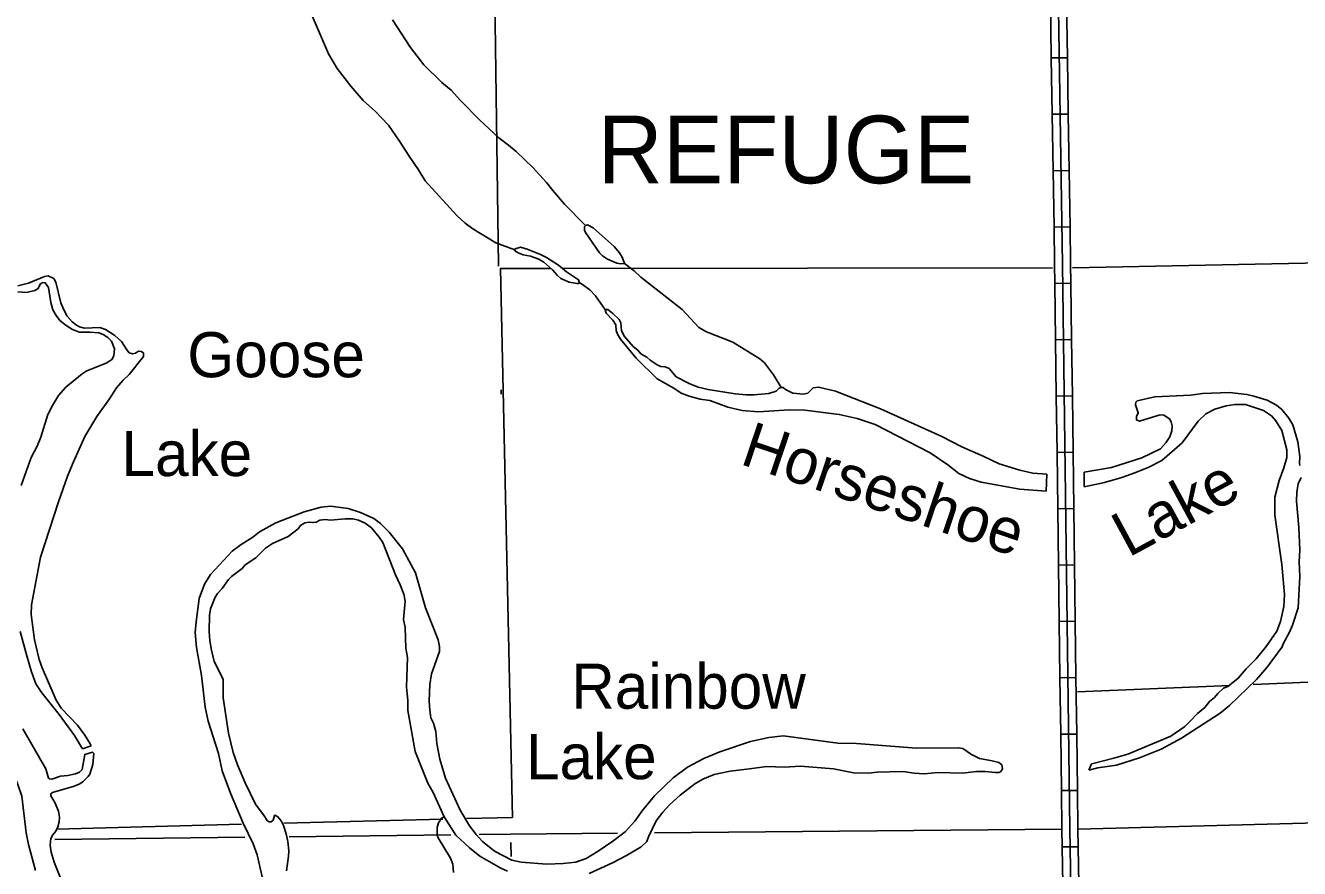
# Model space of a CAD drawing. Extents: x 1084508 to 1142749, y 1057638 to 1093403.
# Drawn here: x 1086587 to 1090335, y 1060170 to 1062649 of the extents above; entities that cross this region are included whole.
import ezdxf

# ---------------------------------------------------------------- set-up
doc = ezdxf.new("R2010")
doc.units = 0
for name, color, linetype in [('Level 32', 7, 'Continuous'), ('Level 35', 7, 'Continuous'), ('Level 5', 7, 'Continuous'), ('Level 7', 7, 'Continuous')]:
    doc.layers.add(name, color=color, linetype=linetype)

msp = doc.modelspace()

# ---------------------------------------------------------------- linework, layer by layer
at = {"layer": 'Level 32'}
for p, q in [((1089651.9, 1062554.2), (1089604.8, 1062553.5)), ((1089654.5, 1062388.5), (1089607.5, 1062387.8)), ((1089657.2, 1062222.8), (1089610.1, 1062222.1)), ((1089659.9, 1062057.1), (1089612.8, 1062056.3)), ((1089662.4, 1061891.3), (1089615.3, 1061890.7)), ((1089664.5, 1061725.6), (1089617.4, 1061725)), ((1089666.6, 1061559.9), (1089619.5, 1061559.3)), ((1089668.8, 1061394.2), (1089621.7, 1061393.6)), ((1089670.9, 1061228.5), (1089623.8, 1061227.8)), ((1089673, 1061062.7), (1089625.9, 1061062.1)), ((1089675.2, 1060897), (1089628.1, 1060896.4)), ((1089677.3, 1060731.3), (1089630.2, 1060730.7)), ((1089679.4, 1060565.6), (1089632.3, 1060565)), ((1089681.6, 1060399.9), (1089634.5, 1060399.3)), ((1089683.9, 1060234.3), (1089636.8, 1060233.5))]:
    msp.add_line(p, q, dxfattribs=at)
for points in [[(1089826.1, 1058270.6), (1089691.9, 1058621.9), (1089687.9, 1058636.1), (1089659.5, 1060285.6), (1089638.1, 1061947.1), (1089606, 1063944.7)], [(1089604.8, 1062553.5), (1089602.1, 1062719.2)], [(1089651.9, 1062554.2), (1089649.2, 1062719.9)], [(1089607.5, 1062387.8), (1089604.8, 1062553.5)], [(1089654.5, 1062388.5), (1089651.9, 1062554.2)], [(1089610.1, 1062222.1), (1089607.5, 1062387.8)], [(1089657.2, 1062222.8), (1089654.5, 1062388.5)], [(1089612.8, 1062056.3), (1089610.1, 1062222.1)], [(1089659.9, 1062057.1), (1089657.2, 1062222.8)], [(1089615.3, 1061890.7), (1089614.6, 1061946.8), (1089612.8, 1062056.3)], [(1089662.4, 1061891.3), (1089661.6, 1061947.4), (1089659.9, 1062057.1)], [(1089617.4, 1061725), (1089615.3, 1061890.7)], [(1089664.5, 1061725.6), (1089662.4, 1061891.3)], [(1089619.5, 1061559.3), (1089617.4, 1061725)], [(1089666.6, 1061559.9), (1089664.5, 1061725.6)], [(1089621.7, 1061393.6), (1089619.5, 1061559.3)], [(1089668.8, 1061394.2), (1089666.6, 1061559.9)], [(1089623.8, 1061227.8), (1089621.7, 1061393.6)], [(1089670.9, 1061228.5), (1089668.8, 1061394.2)], [(1089625.9, 1061062.1), (1089623.8, 1061227.8)], [(1089673, 1061062.7), (1089670.9, 1061228.5)], [(1089628.1, 1060896.4), (1089625.9, 1061062.1)], [(1089675.2, 1060897), (1089673, 1061062.7)], [(1089630.2, 1060730.7), (1089628.1, 1060896.4)], [(1089677.3, 1060731.3), (1089675.2, 1060897)], [(1089632.3, 1060565), (1089630.2, 1060730.7)], [(1089679.4, 1060565.6), (1089677.3, 1060731.3)], [(1089634.5, 1060399.3), (1089632.3, 1060565)], [(1089681.6, 1060399.9), (1089679.4, 1060565.6)], [(1089636.8, 1060233.5), (1089635.9, 1060285.3), (1089634.5, 1060399.3)], [(1089683.9, 1060234.3), (1089683, 1060286), (1089681.6, 1060399.9)], [(1089639.7, 1060067.7), (1089636.8, 1060233.5)], [(1089686.8, 1060068.6), (1089683.9, 1060234.3)]]:
    msp.add_lwpolyline(points, dxfattribs=at)
at = {"layer": 'Level 35'}
for points in [[(1088026.5, 1061989.8), (1087970.6, 1062010.1), (1087903.1, 1062051.1), (1087881, 1062067.4), (1087856, 1062090.4), (1087762.9, 1062192.5), (1087743.8, 1062224.3), (1087715.5, 1062264.4), (1087687.3, 1062309.3), (1087655.6, 1062355.6), (1087616.6, 1062396.2), (1087580.5, 1062428.4), (1087543.9, 1062470.6), (1087504.4, 1062522.5), (1087478.5, 1062565.9), (1087413.3, 1062718.2)], [(1088234.7, 1062061.1), (1088173.3, 1062123.6), (1088138.7, 1062163.4), (1088120.3, 1062187.7), (1088079.9, 1062231.3), (1088030.2, 1062278.9), (1088008.3, 1062297.4), (1087979.4, 1062318.9), (1087924.2, 1062370.6), (1087866.8, 1062428.9), (1087839.6, 1062458.7), (1087812.1, 1062481.3), (1087759.4, 1062533.4), (1087719.6, 1062584.7), (1087667, 1062666.1)], [(1088349, 1061949), (1088339, 1061948.5), (1088326.3, 1061950.1), (1088299.4, 1061962.3), (1088285.1, 1061971.7), (1088276.2, 1061980.7), (1088235.1, 1062040), (1088231.9, 1062046.8), (1088231.7, 1062058.1), (1088234.7, 1062061.1), (1088240.9, 1062062.4), (1088256.7, 1062054), (1088318.6, 1061998.8), (1088334.9, 1061980.1), (1088342.4, 1061967.6), (1088349, 1061949)], [(1088216.6, 1061891.9), (1088214.2, 1061889.9), (1088209.8, 1061890.3), (1088186.7, 1061894.2), (1088161.7, 1061905.2), (1088150.9, 1061914.8), (1088137.3, 1061930.5), (1088111.7, 1061953.1), (1088097.2, 1061962.2), (1088073.2, 1061971.1), (1088051.4, 1061975), (1088036.1, 1061980.2), (1088027, 1061986.7), (1088027.7, 1061992.1), (1088043.1, 1061997), (1088063.1, 1061991.3), (1088101.8, 1061975.9), (1088119.5, 1061966.7), (1088155.4, 1061943.9), (1088179, 1061924.3), (1088213.6, 1061901.5), (1088216.6, 1061891.9)], [(1088810.5, 1061584.6), (1088788, 1061621.9), (1088761.2, 1061656.7), (1088747.7, 1061668.4), (1088667.6, 1061717.6), (1088590.8, 1061748.1), (1088568.3, 1061760.9), (1088518.6, 1061813.5), (1088451.5, 1061866.6), (1088397.3, 1061909.2), (1088377.3, 1061927.4), (1088349, 1061949)], [(1086564.9, 1061883.2), (1086596.2, 1061891.7), (1086643.5, 1061911), (1086653.8, 1061912.5), (1086670.4, 1061905.1), (1086676.6, 1061894.7), (1086691.8, 1061833.8), (1086700, 1061813.4), (1086709.7, 1061794.4), (1086724.7, 1061777.5), (1086737, 1061768), (1086746.3, 1061763.4), (1086761, 1061759.4), (1086805.7, 1061761.3), (1086822.6, 1061755.5), (1086850.2, 1061737.1), (1086870.2, 1061719.5), (1086885.4, 1061695.7), (1086892.8, 1061686.6)], [(1086575.1, 1061295.9), (1086604.3, 1061378.8), (1086621.5, 1061412.1), (1086632.4, 1061438.7), (1086652.7, 1061505.5), (1086666.4, 1061531.7), (1086684.1, 1061560.9), (1086706.1, 1061585.5), (1086753.7, 1061625), (1086765.6, 1061632.8), (1086826.2, 1061656.6), (1086841.4, 1061666.4), (1086847.4, 1061677.4), (1086849.3, 1061698), (1086840.3, 1061721.1), (1086830.1, 1061731.3), (1086815.8, 1061740.4), (1086802.8, 1061744.8), (1086776.3, 1061747.3), (1086746.2, 1061747.7), (1086725.7, 1061755.2), (1086707.3, 1061766.9), (1086688.7, 1061782), (1086677.3, 1061796.5), (1086667.4, 1061813.4), (1086662.3, 1061834.8), (1086655.1, 1061878.5), (1086645.3, 1061892.5), (1086638.7, 1061892.8), (1086631.7, 1061889), (1086623.9, 1061875.1), (1086615.1, 1061869.7), (1086590, 1061864.3), (1086565.1, 1061866.3)], [(1088293.6, 1061811.9), (1088264.5, 1061854.2), (1088247.1, 1061872), (1088223.3, 1061889.4), (1088216.6, 1061891.9)], [(1088315.4, 1061802.6), (1088300.1, 1061814.1), (1088295.7, 1061813.9), (1088293.1, 1061809.1), (1088295.3, 1061803.2), (1088314.8, 1061782.1), (1088323.6, 1061768.7), (1088324.4, 1061752.1), (1088328.4, 1061741.6), (1088337.9, 1061726.3), (1088383.9, 1061670.3), (1088445.2, 1061610.1), (1088494.2, 1061582.3), (1088515.9, 1061567.9), (1088539.3, 1061558.7), (1088571.7, 1061549.9), (1088600.7, 1061546.3), (1088653.1, 1061526.5), (1088695.9, 1061516.6), (1088743.4, 1061513.3), (1088833.5, 1061518.7), (1088880.2, 1061517.5), (1088981.2, 1061505.5), (1089033.5, 1061493.2), (1089087, 1061476), (1089248.5, 1061392.4), (1089300.1, 1061357.5), (1089333, 1061331.7), (1089364.2, 1061316.5), (1089398.2, 1061306.3), (1089512.1, 1061285.4), (1089589.4, 1061279.9)], [(1089591.8, 1061329.7), (1089550.3, 1061332.3), (1089512.2, 1061341.4), (1089451.4, 1061359.8), (1089404.2, 1061382.7), (1089341.1, 1061409.8), (1089282.9, 1061440), (1089102.3, 1061522.1), (1088969.7, 1061573.5), (1088919.5, 1061585.5), (1088904.6, 1061583.2), (1088888.7, 1061568), (1088875.7, 1061564.8), (1088844.5, 1061568), (1088823.3, 1061578.3), (1088815.8, 1061584.5), (1088810.5, 1061584.6), (1088804.6, 1061582.1), (1088795, 1061573.4), (1088773.7, 1061567), (1088729.7, 1061563), (1088707.5, 1061562.5), (1088674.7, 1061565.6), (1088595.6, 1061579.1), (1088566.5, 1061585.5), (1088539.9, 1061596.2), (1088501, 1061616), (1088480.4, 1061640.1), (1088469.2, 1061645.3), (1088456.3, 1061646.2), (1088445.1, 1061651), (1088425.3, 1061664.8), (1088414.8, 1061674.1), (1088397.7, 1061683.6), (1088388.4, 1061694.2), (1088374.7, 1061705.1), (1088349.4, 1061734.7), (1088340.2, 1061751), (1088338.3, 1061775.1), (1088333.5, 1061784), (1088315.4, 1061802.6)], [(1086892.8, 1061686.6), (1086902, 1061683.3), (1086910.7, 1061685.9), (1086920.2, 1061691.1), (1086928.6, 1061690.5), (1086934.8, 1061685.5), (1086934.4, 1061675.7), (1086892.5, 1061622.7), (1086874.5, 1061605.8), (1086855.5, 1061583.1), (1086834.5, 1061551.2), (1086797.2, 1061499.4), (1086761.9, 1061440.1), (1086729.1, 1061365.8), (1086711.4, 1061324), (1086684.7, 1061248.4), (1086631.2, 1061085.3), (1086605.4, 1060945.2), (1086604.3, 1060916.6), (1086613.6, 1060842.4), (1086628.1, 1060784.3), (1086636.8, 1060759.9), (1086678.1, 1060665), (1086692.1, 1060641.4), (1086740.3, 1060591.8), (1086762.2, 1060562.1), (1086777.8, 1060537), (1086780.3, 1060530.6)], [(1090335.6, 1061354.7), (1090334.4, 1061360.7), (1090336.2, 1061381.5), (1090330.3, 1061424.7), (1090314.7, 1061474.6), (1090303.4, 1061494.1), (1090282.4, 1061519.9), (1090267.3, 1061532.7), (1090239.6, 1061547), (1090200.8, 1061559.3), (1090180.2, 1061564.3), (1090128.8, 1061569.9), (1090049.3, 1061567.3), (1090015.3, 1061562.2)], [(1089701, 1061292.7), (1089760.8, 1061304.8), (1089812.4, 1061320.3), (1089850.3, 1061333.8), (1089891.2, 1061350.6), (1089929.7, 1061370.1), (1089989.6, 1061421.5), (1090036.3, 1061485.5), (1090059.1, 1061507), (1090086, 1061520.9), (1090119.1, 1061530.7), (1090144.6, 1061534.8), (1090176, 1061534.2), (1090228.9, 1061516.9), (1090252.6, 1061500.8), (1090264.8, 1061486.9), (1090282.5, 1061458.5), (1090297.2, 1061401.3), (1090297.7, 1061379), (1090288.9, 1061348.4), (1090275, 1061311.2), (1090262, 1061262.4), (1090262.4, 1061209.5), (1090282.4, 1061064.2), (1090290.2, 1060975.8), (1090289.1, 1060940.2), (1090279, 1060896.6), (1090268.5, 1060867.8), (1090236.8, 1060823.1), (1090207.2, 1060786.7), (1090177.6, 1060757.3), (1090154.5, 1060729.7), (1090124.3, 1060705.6), (1090111.7, 1060700.2), (1090094.6, 1060684.9), (1090084.5, 1060673.4), (1090070, 1060661.4), (1090055.9, 1060643.7), (1090035.1, 1060625.7), (1090012.1, 1060602.5)], [(1090015.3, 1061562.2), (1089909.6, 1061556.7), (1089857.5, 1061545), (1089853.3, 1061541), (1089852.1, 1061533.4), (1089860.4, 1061510.5), (1089855.1, 1061498.9), (1089855.2, 1061489.2), (1089864.5, 1061485.2), (1089917.6, 1061502.6), (1089925.4, 1061503.9), (1089935.7, 1061503.5), (1089952, 1061492.3), (1089957.4, 1061483.5), (1089960.2, 1061472), (1089959.6, 1061457.5), (1089953.6, 1061439.9), (1089941.9, 1061422.3), (1089926.2, 1061403.9), (1089871, 1061377.6), (1089781.8, 1061349.6), (1089701.3, 1061335.2)], [(1089589.4, 1061279.9), (1089591.8, 1061329.7)], [(1089701, 1061292.7), (1089701.3, 1061335.2)], [(1089714.7, 1060459), (1089741.6, 1060466.5), (1089796.7, 1060473.6), (1089864.6, 1060495.2), (1089927.4, 1060520.6), (1089987.8, 1060553.8), (1090101.5, 1060626.7), (1090129, 1060649.1), (1090208.3, 1060726), (1090239.8, 1060762.5), (1090283.6, 1060821.6), (1090286.6, 1060830.9), (1090305.6, 1060864.6), (1090314.6, 1060886.1), (1090330.7, 1060936.3), (1090335.9, 1061028.4), (1090334.1, 1061071.8), (1090335.8, 1061106.2), (1090333.2, 1061172.7), (1090325.9, 1061250.4), (1090326.8, 1061276.9), (1090331.3, 1061301.4), (1090340.1, 1061320)], [(1087283.6, 1060145.8), (1087268.5, 1060210.2), (1087257.2, 1060243), (1087227.3, 1060303.2), (1087190, 1060391.7), (1087165.5, 1060457.6), (1087154.9, 1060508.3), (1087125.1, 1060603.8), (1087116.2, 1060644.6), (1087105.4, 1060737.2), (1087090.1, 1060819.8), (1087086.4, 1060863.7), (1087089.5, 1060895.3), (1087098.7, 1060963.8), (1087113.5, 1061006.7), (1087131.9, 1061034.3), (1087195.1, 1061102.9), (1087222, 1061122.8), (1087255.8, 1061144.2), (1087275.4, 1061160), (1087324.2, 1061186.9), (1087407, 1061219), (1087457.1, 1061232.2), (1087484.6, 1061235.4), (1087536.6, 1061229.1), (1087572.6, 1061217.4), (1087611.8, 1061199.5), (1087631.9, 1061184.7), (1087656.7, 1061159.5), (1087696.4, 1061109.8), (1087734.3, 1061039.9)], [(1087819, 1060321.9), (1087786.3, 1060393.6), (1087770.9, 1060421.5), (1087733.7, 1060514.4), (1087712.5, 1060634.5), (1087711.6, 1060665.6), (1087707.8, 1060703.8), (1087711.4, 1060790.2), (1087706.6, 1060818), (1087704.3, 1060878.6), (1087699, 1060902.3), (1087703.9, 1060956.3), (1087699.8, 1060977.2), (1087689.3, 1061004.4), (1087675.4, 1061033.3), (1087638.4, 1061128.7), (1087628.2, 1061144.9), (1087605.3, 1061171.4), (1087586.1, 1061185.9), (1087566.8, 1061194.7), (1087550.7, 1061198), (1087528.1, 1061198.8), (1087484.7, 1061194.2), (1087469.2, 1061196.6), (1087453.4, 1061194.2), (1087442, 1061188.9), (1087431.8, 1061187.2), (1087421.7, 1061188.2), (1087408.9, 1061187), (1087396.4, 1061179.1), (1087389, 1061169.3), (1087360, 1061146.8), (1087313.7, 1061125.7), (1087293.1, 1061112.1), (1087265.3, 1061084), (1087233.1, 1061062.9), (1087224.8, 1061052.4), (1087193.4, 1061028.8), (1087184.1, 1061019.6), (1087166.2, 1060993.5), (1087152.2, 1060978.7), (1087144.9, 1060967.9), (1087131.9, 1060933.6), (1087128.4, 1060915.2), (1087127.6, 1060866.7), (1087129.8, 1060840), (1087134.4, 1060811.9), (1087142.6, 1060778.7), (1087168.6, 1060726.5), (1087168.8, 1060672), (1087184.2, 1060567.7), (1087198.6, 1060511.7), (1087211.3, 1060475.2), (1087233.4, 1060422.2), (1087264.4, 1060358.9), (1087289, 1060324.5), (1087298.1, 1060311.1), (1087304.5, 1060307.3), (1087310.5, 1060307), (1087316.2, 1060312.6), (1087319.6, 1060326), (1087321.4, 1060327.1), (1087330.1, 1060322.4), (1087339.2, 1060310.3), (1087346.5, 1060296.5), (1087354.2, 1060271.7), (1087359.1, 1060249.6), (1087362, 1060222.4), (1087361.5, 1060206)], [(1087734.3, 1061039.9), (1087763.8, 1060936.9), (1087801.7, 1060842.2), (1087805.1, 1060823.1), (1087804.9, 1060808.6), (1087781.5, 1060742.4), (1087777.1, 1060710.7), (1087774.7, 1060662.4), (1087776.3, 1060636), (1087779.7, 1060613.2), (1087787.7, 1060597), (1087794.2, 1060573), (1087797.5, 1060538), (1087806.3, 1060491.8), (1087823.1, 1060436), (1087866, 1060341.2), (1087893, 1060295.6), (1087913.1, 1060270.2), (1087932, 1060249.1), (1087967.2, 1060220.6), (1088017.7, 1060195), (1088045.6, 1060189.2), (1088120.8, 1060183.1), (1088168.7, 1060184.5), (1088205.9, 1060188.8), (1088237, 1060199.8), (1088272, 1060220.7), (1088315.4, 1060250.5), (1088351.3, 1060278.4), (1088379.9, 1060309.4), (1088401.3, 1060339.7), (1088437.1, 1060383.7), (1088492.5, 1060437), (1088534.9, 1060467.8), (1088582.9, 1060493.1), (1088630.2, 1060513.6), (1088720.3, 1060543.2), (1088774, 1060555.6), (1088817, 1060560.3), (1088977, 1060538.5), (1089031.3, 1060537.7), (1089208.5, 1060524.4), (1089332, 1060525.4), (1089344.7, 1060522.6), (1089370.3, 1060505.6), (1089393.7, 1060493.8), (1089430.4, 1060487.1), (1089450.8, 1060481.5), (1089459.2, 1060475.3), (1089461.1, 1060463.8), (1089459.4, 1060459), (1089455, 1060454), (1089450, 1060452.2), (1089439.4, 1060452), (1089410.4, 1060455.6), (1089385, 1060455), (1089343.8, 1060450.1), (1089271.9, 1060452.6), (1089230.4, 1060448.7), (1089201.1, 1060450.7), (1089167.7, 1060455.4), (1089092.5, 1060453.2), (1089066.9, 1060450.4), (1089022.7, 1060451.7), (1088963.8, 1060463.3), (1088867.1, 1060471.1), (1088819.3, 1060467.9), (1088767.8, 1060470.4), (1088716.7, 1060463.4)], [(1086755.3, 1060522.4), (1086731.8, 1060561.5), (1086686.7, 1060623.2), (1086635.7, 1060686.5), (1086618.3, 1060713.6), (1086605.3, 1060748.9), (1086591.4, 1060795.7), (1086571.6, 1060867.4)], [(1086596.6, 1060240.5), (1086589.6, 1060275.4), (1086576.2, 1060383.3), (1086563.7, 1060420.2), (1086546.6, 1060461.5), (1086524.3, 1060527.4), (1086506.4, 1060559.3), (1086486.4, 1060590.4), (1086465.9, 1060613), (1086437.4, 1060637.4), (1086407.4, 1060660.2), (1086353.7, 1060694.7), (1086330.8, 1060707.7), (1086255.5, 1060734.5), (1086143.5, 1060760.8), (1086119.9, 1060757.2), (1086096.5, 1060759.5), (1086069.6, 1060753.1), (1086058.1, 1060749.7)], [(1090012.1, 1060602.5), (1089997.8, 1060587.3), (1089955.9, 1060558.8), (1089829.6, 1060506.4), (1089789.1, 1060494.3), (1089724.1, 1060478.2), (1089722.5, 1060477.9)], [(1086580, 1060580.8), (1086646.9, 1060463.3), (1086655.4, 1060436), (1086658.1, 1060433.9), (1086665.3, 1060433), (1086690.6, 1060442.1), (1086711.5, 1060443.8), (1086734.2, 1060448), (1086745.8, 1060453.3), (1086753.9, 1060461.3), (1086761.8, 1060505.4), (1086784.6, 1060512.5), (1086788, 1060508), (1086785.2, 1060475.7), (1086776.5, 1060447.9), (1086772.2, 1060440.8), (1086756, 1060424.9), (1086745.1, 1060417.7), (1086727.8, 1060410.9), (1086666.6, 1060393.4), (1086662.4, 1060389.8), (1086662.1, 1060383.5)], [(1086755.3, 1060522.4), (1086780.3, 1060530.6)], [(1088716.7, 1060463.4), (1088660.6, 1060456.3), (1088613.4, 1060446.1), (1088580.2, 1060432.5), (1088556.1, 1060418.8), (1088513.5, 1060386.1), (1088481.7, 1060357.8), (1088461.7, 1060336.1), (1088442.3, 1060310.6), (1088420.1, 1060263.6), (1088415.5, 1060249.5), (1088398.4, 1060234.2), (1088355.7, 1060208.2), (1088314.1, 1060186.6), (1088245.1, 1060155.8)], [(1089714.7, 1060459), (1089722.5, 1060477.9)], [(1086662.1, 1060383.5), (1086673.7, 1060363.9), (1086685, 1060338.3), (1086687.4, 1060321.4), (1086686.5, 1060306.9), (1086682.8, 1060292.6), (1086676.9, 1060280.3), (1086668.3, 1060269.5), (1086662, 1060257.9), (1086660.4, 1060238.9), (1086663, 1060217.7), (1086671.9, 1060188.8), (1086697.3, 1060125.3)], [(1087846.7, 1060158.6), (1087844.3, 1060183.1), (1087837.2, 1060200.3), (1087801.3, 1060260.3), (1087798.7, 1060268), (1087797.9, 1060290.6), (1087802.3, 1060304.4), (1087811.3, 1060318), (1087819, 1060321.9)], [(1088005.5, 1060162.7), (1087985.7, 1060170.8), (1087924.1, 1060205.9), (1087893.4, 1060230.5), (1087853, 1060268.5), (1087819, 1060321.9)], [(1086616.7, 1060164.7), (1086596.6, 1060240.5)], [(1087361.5, 1060206), (1087355.2, 1060162.9)]]:
    msp.add_lwpolyline(points, dxfattribs=at)
at = {"layer": 'Level 5'}
for points in [[(1087944.9, 1064213.5), (1087955.7, 1063584.4), (1087978.3, 1061943.1), (1087978.4, 1061941.3)], [(1087986.3, 1061577.6), (1087986.6, 1061565.1)], [(1091831, 1060351.3), (1091317.6, 1060329.2), (1089683, 1060286.2)], [(1087232.5, 1060262.2), (1086673.3, 1060255.6)], [(1087838.2, 1060269.3), (1087362.7, 1060263.7)], [(1088329.1, 1060274.1), (1088014.9, 1060271.4), (1087921.6, 1060270.3)], [(1089635.9, 1060285.4), (1088438, 1060275)], [(1088015.2, 1060247), (1088015.6, 1060205.7)]]:
    msp.add_lwpolyline(points, dxfattribs=at)
at = {"layer": 'Level 7'}
for points in [[(1089666.8, 1061936.9), (1090888.7, 1061960.6), (1090894.3, 1061163.3), (1090418.1, 1061149.9), (1090406.8, 1060720.2), (1090198, 1060711.5)], [(1088132.7, 1061934.4), (1087984.4, 1061934.2), (1088019.5, 1060320.4), (1087885, 1060316.9)], [(1089608.4, 1061936.2), (1088166.6, 1061934.5)], [(1090130.4, 1060708.7), (1089682, 1060690)], [(1087222.9, 1060300), (1086678.7, 1060286)], [(1087815.4, 1060315.2), (1087347, 1060303.1)]]:
    msp.add_lwpolyline(points, dxfattribs=at)

# ---------------------------------------------------------------- texts
at = {"layer": 'Level 35'}
for s, p in [('Goose', (1087063.5, 1061614.7)), ('Lake', (1086869.8, 1061324.1)), ('Rainbow', (1088192.7, 1060640)), ('Lake', (1088059.6, 1060432.8))]:
    msp.add_text(s, height=132.58, dxfattribs=at).set_placement(p)
for s, rotation, p in [('Horseshoe', 341.3355, (1088685.5, 1061360.8)), ('Lake', 28.4022, (1089831.7, 1061083.5))]:
    msp.add_text(s, height=132.58, rotation=rotation, dxfattribs=at).set_placement(p)
at = {"layer": 'Level 7'}
msp.add_text('REFUGE', height=198.88, dxfattribs=at).set_placement((1088269.9, 1062185))

doc.saveas('drawing.dxf')
